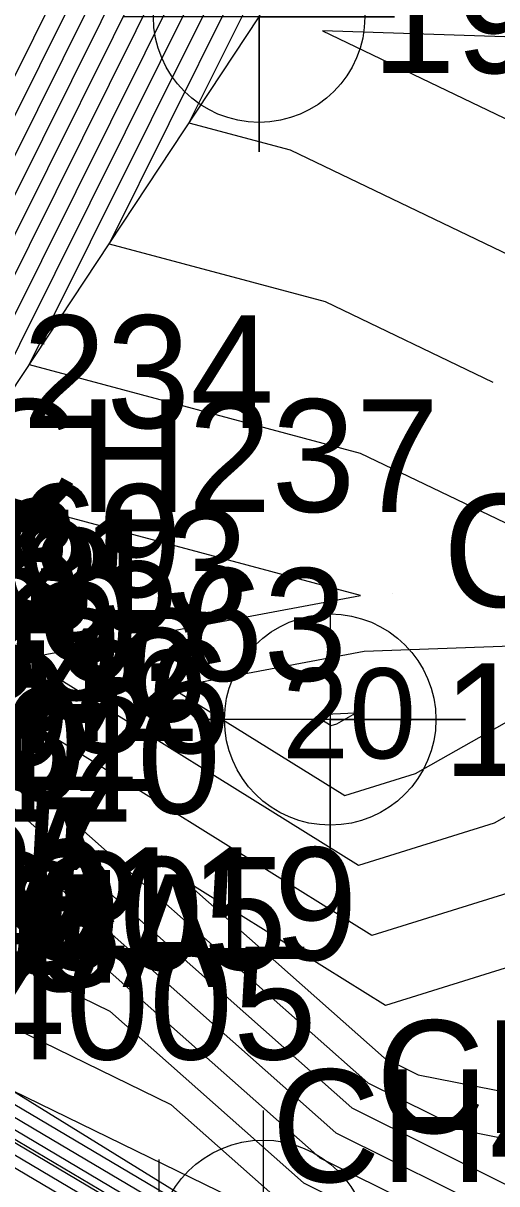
# Model space of a CAD drawing. Extents: x 2531902 to 2533249, y 715219 to 716099.
# Drawn here: x 2532901.8 to 2532912.3, y 715636.9 to 715662.66 of the extents above; entities that cross this region are included whole.
import ezdxf

# ---------------------------------------------------------------- set-up
doc = ezdxf.new("R2010")
doc.units = 0
for name, color, linetype in [('DTM Contours Major', 7, 'Continuous'), ('DTM Contours Major Text', 7, 'Continuous'), ('DTM Contours Minor', 7, 'Continuous'), ('Exist DTM Breakline', 7, 'Continuous'), ('Exist DTM Breakline Cogo Comment', 7, 'Continuous'), ('Exist DTM Breakline Cogo Elevation', 7, 'Continuous'), ('Exist DTM Breakline Cogo Number', 7, 'Continuous'), ('Exist DTM Breakline Cogo Point CELL', 7, 'Continuous'), ('Exist DTM Breakline Underwater Cogo Number', 7, 'Continuous'), ('Exist DTM QL2 LIDAR Elevation Point', 7, 'Continuous'), ('Exist DTM Regular Point CELL', 7, 'Continuous'), ('Exist DTM Regular Point Cogo Elevation', 7, 'Continuous'), ('Exist DTM Regular Point Cogo Number', 7, 'Continuous'), ('Exist Hydro Stream or Body of Water', 7, 'Continuous'), ('Exist Structure Major Bridge WW Cogo Comment', 7, 'Continuous'), ('Exist Structure Major Bridge WW Cogo Elevation', 7, 'Continuous'), ('Exist Structure Major Bridge WW Cogo Number', 7, 'Continuous')]:
    doc.layers.add(name, color=color, linetype=linetype)

msp = doc.modelspace()

# ---------------------------------------------------------------- linework, layer by layer
at = {"layer": 'DTM Contours Major'}
for points in [[(2532939.988, 715658.51), (2532933.377, 715659.58), (2532926.732, 715663.815), (2532921.357, 715666.432), (2532914.008, 715666.673), (2532912.354, 715669.857), (2532918.258, 715682.561), (2532920.797, 715686.31), (2532920.547, 715689.049), (2532919.287, 715690.417), (2532915.774, 715685.153), (2532907.66, 715666.555), (2532906.353, 715663.086), (2532903.707, 715657.764), (2532908.498, 715656.48), (2532912.217, 715654.693)], [(2532880.463, 715649.116), (2532882.956, 715647.912), (2532884.304, 715647.261), (2532884.505, 715647.163), (2532885.364, 715646.803), (2532885.944, 715646.467), (2532886.306, 715646.282), (2532887.327, 715645.76), (2532889.075, 715645.007), (2532889.822, 715645.207), (2532889.965, 715645.245), (2532890.835, 715645.16), (2532891.926, 715646.644), (2532893.668, 715646.85), (2532893.597, 715646.882), (2532893.945, 715647.271), (2532897.465, 715649.646), (2532898.692, 715652.084), (2532904.539, 715663.845), (2532909.325, 715676.547), (2532913.51, 715686.139)], [(2532870.741, 715652.967), (2532882.792, 715647.366), (2532882.853, 715647.336), (2532883.225, 715647.157), (2532883.425, 715647.06), (2532883.455, 715647.046), (2532884.91, 715646.436), (2532885.891, 715645.867), (2532886.504, 715645.553), (2532886.656, 715645.475), (2532889.601, 715644.208), (2532889.712, 715644.237), (2532889.954, 715644.302), (2532891.42, 715644.157), (2532891.684, 715644.516), (2532892.095, 715644.091), (2532892.24, 715644.003), (2532892.449, 715643.877), (2532895.328, 715642.103), (2532902.246, 715638.001), (2532907.102, 715635.122)], [(2532871.862, 715652.783), (2532881.422, 715648.34), (2532881.658, 715648.226), (2532883.09, 715647.534), (2532883.865, 715647.16), (2532883.98, 715647.104), (2532885.137, 715646.62), (2532885.917, 715646.167), (2532886.405, 715645.918), (2532886.992, 715645.618), (2532889.338, 715644.607), (2532889.767, 715644.722), (2532889.96, 715644.774), (2532891.127, 715644.659), (2532892.145, 715646.042), (2532892.535, 715645.638), (2532892.643, 715645.697), (2532893.299, 715645.42), (2532895.081, 715646.556), (2532895.425, 715646.191), (2532902.377, 715642.795), (2532908.377, 715637.476), (2532914.628, 715634.363)], [(2532909.171, 715647.341), (2532908.669, 715647.323), (2532908.331, 715647.259), (2532908.635, 715647.069), (2532908.76, 715647.108), (2532909.171, 715647.341)]]:
    msp.add_lwpolyline(points, dxfattribs=at)
at = {"layer": 'DTM Contours Minor'}
for points in [[(2532879.746, 715649.649), (2532882.875, 715648.138), (2532884.567, 715647.321), (2532884.82, 715647.199), (2532885.5, 715646.914), (2532885.959, 715646.647), (2532886.246, 715646.501), (2532887.529, 715645.845), (2532888.918, 715645.247), (2532889.855, 715645.498), (2532889.969, 715645.528), (2532890.659, 715645.46), (2532891.526, 715646.639), (2532892.909, 715646.803), (2532892.595, 715646.945), (2532894.128, 715648.658), (2532896.396, 715650.189), (2532899.615, 715656.585), (2532903.451, 715664.301), (2532910.324, 715682.543), (2532912.151, 715686.73), (2532924.64, 715705.444)], [(2532879.507, 715649.827), (2532882.849, 715648.213), (2532884.655, 715647.341), (2532884.925, 715647.21), (2532885.546, 715646.95), (2532885.965, 715646.707), (2532886.227, 715646.574), (2532887.596, 715645.873), (2532888.865, 715645.327), (2532889.866, 715645.595), (2532889.97, 715645.623), (2532890.601, 715645.561), (2532891.392, 715646.637), (2532892.656, 715646.787), (2532892.261, 715646.966), (2532894.189, 715649.121), (2532896.04, 715650.37), (2532899.922, 715658.085), (2532903.088, 715664.453), (2532910.657, 715684.542), (2532911.698, 715686.927), (2532918.814, 715697.59)], [(2532879.985, 715649.471), (2532882.902, 715648.063), (2532884.479, 715647.301), (2532884.715, 715647.187), (2532885.455, 715646.877), (2532885.954, 715646.587), (2532886.266, 715646.428), (2532887.462, 715645.816), (2532888.97, 715645.167), (2532889.844, 715645.401), (2532889.968, 715645.434), (2532890.718, 715645.36), (2532891.659, 715646.641), (2532893.162, 715646.818), (2532892.929, 715646.924), (2532894.067, 715648.196), (2532896.753, 715650.008), (2532899.307, 715655.085), (2532903.814, 715664.149), (2532909.991, 715680.544), (2532912.604, 715686.533)], [(2532880.224, 715649.294), (2532882.929, 715647.987), (2532884.391, 715647.281), (2532884.61, 715647.175), (2532885.41, 715646.84), (2532885.949, 715646.527), (2532886.286, 715646.355), (2532887.394, 715645.788), (2532889.023, 715645.087), (2532889.833, 715645.304), (2532889.966, 715645.34), (2532890.776, 715645.26), (2532891.793, 715646.642), (2532893.415, 715646.834), (2532893.263, 715646.903), (2532894.006, 715647.734), (2532897.109, 715649.827), (2532898.999, 715653.585), (2532904.176, 715663.997), (2532909.658, 715678.546), (2532913.057, 715686.336)], [(2532880.702, 715648.938), (2532882.983, 715647.836), (2532884.216, 715647.241), (2532884.4, 715647.152), (2532885.319, 715646.767), (2532885.938, 715646.407), (2532886.326, 715646.209), (2532887.26, 715645.731), (2532889.128, 715644.927), (2532889.811, 715645.11), (2532889.964, 715645.151), (2532890.893, 715645.059), (2532892.059, 715646.645), (2532893.803, 715646.852), (2532893.874, 715646.822), (2532894.414, 715647.166), (2532897.821, 715649.465), (2532898.384, 715650.584), (2532904.902, 715663.694), (2532908.992, 715674.549), (2532913.962, 715685.942)], [(2532913.994, 715643.798), (2532909.535, 715642.408), (2532898.615, 715649.213), (2532899.596, 715649.397), (2532898.392, 715649.72), (2532905.265, 715663.542), (2532908.659, 715672.55), (2532914.415, 715685.745)], [(2532920, 715649.289), (2532912.249, 715644.902), (2532909.235, 715643.962), (2532901.854, 715648.562), (2532909.285, 715649.959), (2532900.164, 715652.401), (2532905.627, 715663.39), (2532908.326, 715670.552), (2532914.868, 715685.548)], [(2532915.321, 715685.35), (2532907.993, 715668.553), (2532905.99, 715663.238), (2532901.935, 715655.082), (2532909.278, 715653.116), (2532912.484, 715651.575)], [(2532916.227, 715684.956), (2532907.327, 715664.556), (2532906.715, 715662.934), (2532905.478, 715660.445), (2532907.719, 715659.845), (2532917.848, 715654.977)], [(2532939.978, 715657.28), (2532927.911, 715659.233), (2532925.217, 715660.95), (2532923.039, 715662.01), (2532908.438, 715662.489), (2532920.53, 715656.678), (2532923.05, 715656.555), (2532925.116, 715657.556), (2532937.784, 715654.722), (2532939.973, 715655.065), (2532960.845, 715648.942), (2532962.551, 715648.005), (2532963.049, 715647.081), (2532965.501, 715646.365), (2532965.57, 715649.139), (2532965.633, 715652.123), (2532962.817, 715651.661), (2532960.895, 715651.143), (2532942.647, 715657.102), (2532939.978, 715657.28)], [(2532827.068, 715654.727), (2532846.647, 715657.395), (2532848.757, 715657.669), (2532849.129, 715657.717), (2532859.885, 715661.466), (2532865.259, 715655.322), (2532866.533, 715654.861), (2532867.802, 715654.518), (2532870.294, 715653.04), (2532883.066, 715647.104), (2532883.332, 715646.98), (2532884.854, 715646.342), (2532885.88, 715645.747), (2532886.522, 715645.419), (2532889.602, 715644.093), (2532889.706, 715644.048), (2532889.951, 715644.113), (2532891.441, 715643.967), (2532891.686, 715643.818), (2532896.156, 715641.064), (2532896.663, 715640.752), (2532907.075, 715634.578)], [(2532827.595, 715654.519), (2532846.054, 715657.034), (2532848.043, 715657.292), (2532849.903, 715657.534), (2532860.152, 715661.106), (2532865.273, 715655.251), (2532866.487, 715654.811), (2532867.696, 715654.485), (2532870.07, 715653.077), (2532882.241, 715647.42), (2532883.572, 715646.801), (2532884.947, 715646.225), (2532885.875, 715645.687), (2532886.455, 715645.39), (2532889.238, 715644.192), (2532889.759, 715643.968), (2532889.95, 715644.019), (2532891.113, 715643.904), (2532891.305, 715643.788), (2532894.796, 715641.638), (2532897.33, 715640.076), (2532907.061, 715634.307)], [(2532828.122, 715654.31), (2532845.46, 715656.673), (2532847.328, 715656.915), (2532850.677, 715657.35), (2532860.419, 715660.746), (2532865.287, 715655.18), (2532866.441, 715654.762), (2532867.59, 715654.452), (2532869.847, 715653.113), (2532881.416, 715647.736), (2532883.812, 715646.623), (2532885.041, 715646.108), (2532885.87, 715645.627), (2532886.388, 715645.362), (2532888.875, 715644.291), (2532889.811, 715643.888), (2532889.949, 715643.925), (2532890.786, 715643.842), (2532890.924, 715643.759), (2532893.436, 715642.211), (2532897.998, 715639.4), (2532907.047, 715634.035)], [(2532870.517, 715653.003), (2532883.066, 715647.171), (2532883.092, 715647.158), (2532883.252, 715647.081), (2532883.338, 715647.04), (2532883.35, 715647.034), (2532884.864, 715646.399), (2532885.886, 715645.807), (2532886.524, 715645.48), (2532886.589, 715645.447), (2532889.654, 715644.128), (2532889.701, 715644.14), (2532889.953, 715644.208), (2532891.478, 715644.057), (2532891.591, 715644.211), (2532891.768, 715644.029), (2532891.978, 715643.902), (2532892.068, 715643.848), (2532895.995, 715641.428), (2532898.96, 715639.67), (2532907.089, 715634.85)], [(2532870.965, 715652.93), (2532882.518, 715647.561), (2532882.614, 715647.514), (2532883.198, 715647.232), (2532883.513, 715647.08), (2532883.56, 715647.057), (2532884.955, 715646.473), (2532885.896, 715645.927), (2532886.484, 715645.626), (2532886.723, 715645.504), (2532889.548, 715644.287), (2532889.723, 715644.334), (2532889.955, 715644.396), (2532891.361, 715644.258), (2532891.776, 715644.821), (2532892.422, 715644.153), (2532892.502, 715644.105), (2532892.83, 715643.907), (2532894.66, 715642.779), (2532905.532, 715636.333)], [(2532871.189, 715652.893), (2532882.244, 715647.755), (2532882.375, 715647.692), (2532883.171, 715647.308), (2532883.601, 715647.1), (2532883.665, 715647.069), (2532885.001, 715646.51), (2532885.901, 715645.987), (2532886.465, 715645.699), (2532886.791, 715645.532), (2532889.496, 715644.367), (2532889.734, 715644.431), (2532889.956, 715644.491), (2532891.303, 715644.358), (2532891.868, 715645.127), (2532892.749, 715644.215), (2532892.764, 715644.206), (2532893.211, 715643.937), (2532893.993, 715643.455), (2532901.548, 715638.975), (2532906.426, 715636.593)], [(2532871.414, 715652.857), (2532881.97, 715647.95), (2532882.136, 715647.87), (2532883.144, 715647.383), (2532883.689, 715647.12), (2532883.77, 715647.081), (2532885.046, 715646.546), (2532885.907, 715646.047), (2532886.445, 715645.772), (2532886.858, 715645.561), (2532889.443, 715644.447), (2532889.745, 715644.528), (2532889.957, 715644.585), (2532891.244, 715644.458), (2532891.96, 715645.432), (2532892.743, 715644.622), (2532892.96, 715644.74), (2532893.011, 715644.718), (2532893.15, 715644.807), (2532893.713, 715644.211), (2532905.077, 715638.66), (2532907.663, 715636.367)], [(2532871.638, 715652.82), (2532881.696, 715648.145), (2532881.897, 715648.048), (2532883.117, 715647.459), (2532883.777, 715647.14), (2532883.875, 715647.093), (2532885.092, 715646.583), (2532885.912, 715646.107), (2532886.425, 715645.845), (2532886.925, 715645.589), (2532889.391, 715644.527), (2532889.756, 715644.625), (2532889.958, 715644.679), (2532891.186, 715644.558), (2532892.052, 715645.737), (2532892.639, 715645.13), (2532892.802, 715645.219), (2532893.155, 715645.069), (2532894.115, 715645.681), (2532894.569, 715645.201), (2532903.727, 715640.728), (2532908.02, 715636.921), (2532915.645, 715633.124)], [(2532872.086, 715652.747), (2532881.148, 715648.535), (2532881.419, 715648.404), (2532883.064, 715647.61), (2532883.952, 715647.18), (2532884.085, 715647.116), (2532885.182, 715646.656), (2532885.923, 715646.227), (2532886.385, 715645.991), (2532887.059, 715645.646), (2532889.286, 715644.687), (2532889.778, 715644.819), (2532889.961, 715644.868), (2532891.069, 715644.759), (2532892.237, 715646.347), (2532892.431, 715646.147), (2532892.485, 715646.176), (2532893.442, 715645.77), (2532896.046, 715647.43), (2532896.281, 715647.181), (2532901.028, 715644.863), (2532908.734, 715638.031), (2532913.611, 715635.602)], [(2532931.252, 715650.759), (2532929.215, 715651.215), (2532926.705, 715650), (2532923.067, 715646.972), (2532920, 715645.108), (2532915.738, 715642.695), (2532909.835, 715640.855), (2532905.327, 715643.664), (2532909.804, 715639.695), (2532910.56, 715639.319), (2532919.402, 715637.58), (2532927.586, 715632.414)], [(2532880.6, 715648.924), (2532880.941, 715648.76), (2532883.01, 715647.761), (2532884.128, 715647.221), (2532884.295, 715647.14), (2532885.273, 715646.73), (2532885.933, 715646.347), (2532886.346, 715646.136), (2532887.193, 715645.703), (2532889.181, 715644.847), (2532889.8, 715645.013), (2532889.963, 715645.057), (2532890.952, 715644.959), (2532892.193, 715646.647), (2532893.07, 715646.751), (2532893.73, 715646.471), (2532897.976, 715649.179), (2532897.993, 715649.162), (2532898.328, 715648.998), (2532909.447, 715639.14), (2532911.577, 715638.08), (2532919.158, 715636.589)], [(2532915.694, 715648.943), (2532909.36, 715648.713), (2532905.093, 715647.91), (2532908.935, 715645.516), (2532910.504, 715646.005), (2532915.694, 715648.943)], [(2532880.874, 715648.73), (2532881.18, 715648.582), (2532883.037, 715647.685), (2532884.04, 715647.201), (2532884.19, 715647.128), (2532885.228, 715646.693), (2532885.928, 715646.287), (2532886.365, 715646.063), (2532887.126, 715645.674), (2532889.233, 715644.767), (2532889.789, 715644.916), (2532889.962, 715644.962), (2532891.01, 715644.859), (2532892.326, 715646.649), (2532892.337, 715646.65), (2532893.586, 715646.121), (2532897.011, 715648.305), (2532897.137, 715648.171), (2532899.678, 715646.93), (2532909.09, 715638.585), (2532912.594, 715636.841)]]:
    msp.add_lwpolyline(points, dxfattribs=at)
at = {"layer": 'Exist DTM Breakline'}
for points in [[(2532892.987, 715644.659), (2532898.123, 715649.312), (2532907.034, 715662.801), (2532916.799, 715684.707), (2532927.539, 715709.351), (2532941.275, 715737.303), (2532958.469, 715775.089), (2532977.032, 715811.003), (2532993.183, 715843.422), (2533009.96, 715876.258), (2533030.503, 715912.872), (2533054.575, 715948.316)], [(2532892.328, 715646.649), (2532892.824, 715644.229), (2532893.495, 715643.959), (2532907.123, 715635.526), (2532917.688, 715630.637), (2532930.112, 715624.224), (2532951.535, 715616.457), (2532989.934, 715601.214), (2533019.98, 715582.698), (2533029.354, 715578.142)]]:
    msp.add_lwpolyline(points, dxfattribs=at)
at = {"layer": 'Exist DTM Breakline Cogo Point CELL'}
for points in [[(2532907.034, 715665.801), (2532907.034, 715659.801), (2532907.034, 715662.801), (2532910.034, 715662.801), (2532904.034, 715662.801)], [(2532907.123, 715638.526), (2532907.123, 715632.526), (2532907.123, 715635.526), (2532910.123, 715635.526), (2532904.123, 715635.526)], [(2532904.807, 715637.438), (2532904.807, 715631.438), (2532904.807, 715634.438), (2532907.807, 715634.438), (2532901.807, 715634.438)]]:
    msp.add_lwpolyline(points, dxfattribs=at)
for centre in [(2532907.034, 715662.801), (2532907.123, 715635.526)]:
    msp.add_circle(centre, 2.344, dxfattribs=at)
at = {"layer": 'Exist DTM QL2 LIDAR Elevation Point'}
for p, q in [((2532910, 715650), (2532910, 715650)), ((2532910, 715640), (2532910, 715640))]:
    msp.add_line(p, q, dxfattribs=at)
at = {"layer": 'Exist DTM Regular Point CELL'}
msp.add_lwpolyline([(2532908.61, 715650.203), (2532908.61, 715644.203), (2532908.61, 715647.203), (2532911.61, 715647.203), (2532905.61, 715647.203)], dxfattribs=at)
msp.add_circle((2532908.61, 715647.203), 2.344, dxfattribs=at)
at = {"layer": 'Exist Hydro Stream or Body of Water'}
msp.add_lwpolyline([(2532790.115, 715646.495), (2532806.64, 715649.775), (2532806.944, 715649.86), (2532823.862, 715653.608), (2532826.936, 715654.78), (2532846.795, 715657.486), (2532848.935, 715657.763), (2532859.818, 715661.557), (2532865.255, 715655.34), (2532866.545, 715654.873), (2532867.828, 715654.527), (2532870.349, 715653.031), (2532883.272, 715647.025), (2532884.83, 715646.372), (2532885.882, 715645.762), (2532886.539, 715645.426), (2532889.693, 715644.068), (2532889.952, 715644.137), (2532891.522, 715643.982), (2532891.782, 715643.826), (2532896.496, 715640.921), (2532907.078, 715634.646)], dxfattribs=at)

# ---------------------------------------------------------------- texts
at = {"layer": 'DTM Contours Major Text'}
msp.add_text('20', height=2, dxfattribs=at).set_placement((2532907.541, 715646.341))
at = {"layer": 'Exist DTM Breakline Cogo Comment'}
for s, p in [('BL*4005A', (2532888.775, 715642.711)), ('BL*4005', (2532894.828, 715641.649)), ('BL*4005A', (2532891.173, 715641.27)), ('BL*4005', (2532895.487, 715639.659))]:
    msp.add_text(s, height=2.5, dxfattribs=at).set_placement(p)
at = {"layer": 'Exist DTM Breakline Cogo Elevation'}
for s, p in [('19.62', (2532909.534, 715661.551)), ('22.69', (2532896.959, 715649.923)), ('20.63', (2532900.623, 715648.062)), ('20.40', (2532894.828, 715645.399)), ('19.57', (2532895.487, 715643.409)), ('19.45', (2532895.324, 715642.979)), ('19.55', (2532895.995, 715642.709)), ('17.54', (2532895.779, 715641.366))]:
    msp.add_text(s, height=2.5, dxfattribs=at).set_placement(p)
at = {"layer": 'Exist DTM Breakline Cogo Number'}
for s, p in [('CH234', (2532896.959, 715653.673)), ('CH237', (2532900.623, 715651.812)), ('CH233', (2532892.652, 715649.597)), ('CH435', (2532894.828, 715649.149)), ('CH438', (2532893.453, 715648.951)), ('CH439', (2532893.578, 715647.638)), ('CH236', (2532895.487, 715647.159)), ('CH442', (2532895.324, 715646.729)), ('CH436', (2532895.995, 715646.459)), ('CH440', (2532895.779, 715645.116)), ('CH443', (2532909.623, 715638.026)), ('CH441', (2532907.307, 715636.938))]:
    msp.add_text(s, height=2.5, dxfattribs=at).set_placement(p)
at = {"layer": 'Exist DTM Breakline Underwater Cogo Number'}
msp.add_text('CH629', height=2.5, dxfattribs=at).set_placement((2532892.446, 715646.183))
at = {"layer": 'Exist DTM Regular Point Cogo Elevation'}
msp.add_text('19.98', height=2.5, dxfattribs=at).set_placement((2532911.11, 715645.953))
at = {"layer": 'Exist DTM Regular Point Cogo Number'}
msp.add_text('CH421', height=2.5, dxfattribs=at).set_placement((2532911.11, 715649.703))
at = {"layer": 'Exist Structure Major Bridge WW Cogo Comment'}
for s, p in [('EL*3119', (2532896.391, 715641.864)), ('BL*3119', (2532890.396, 715641.555)), ('EL*3119', (2532890.808, 715641.174))]:
    msp.add_text(s, height=2.5, dxfattribs=at).set_placement(p)
at = {"layer": 'Exist Structure Major Bridge WW Cogo Elevation'}
msp.add_text('20.82', height=2.5, dxfattribs=at).set_placement((2532896.391, 715645.614))
at = {"layer": 'Exist Structure Major Bridge WW Cogo Number'}
for s, p in [('CH513', (2532896.391, 715649.364)), ('CH512', (2532892.482, 715649.12))]:
    msp.add_text(s, height=2.5, dxfattribs=at).set_placement(p)

doc.saveas('drawing.dxf')
